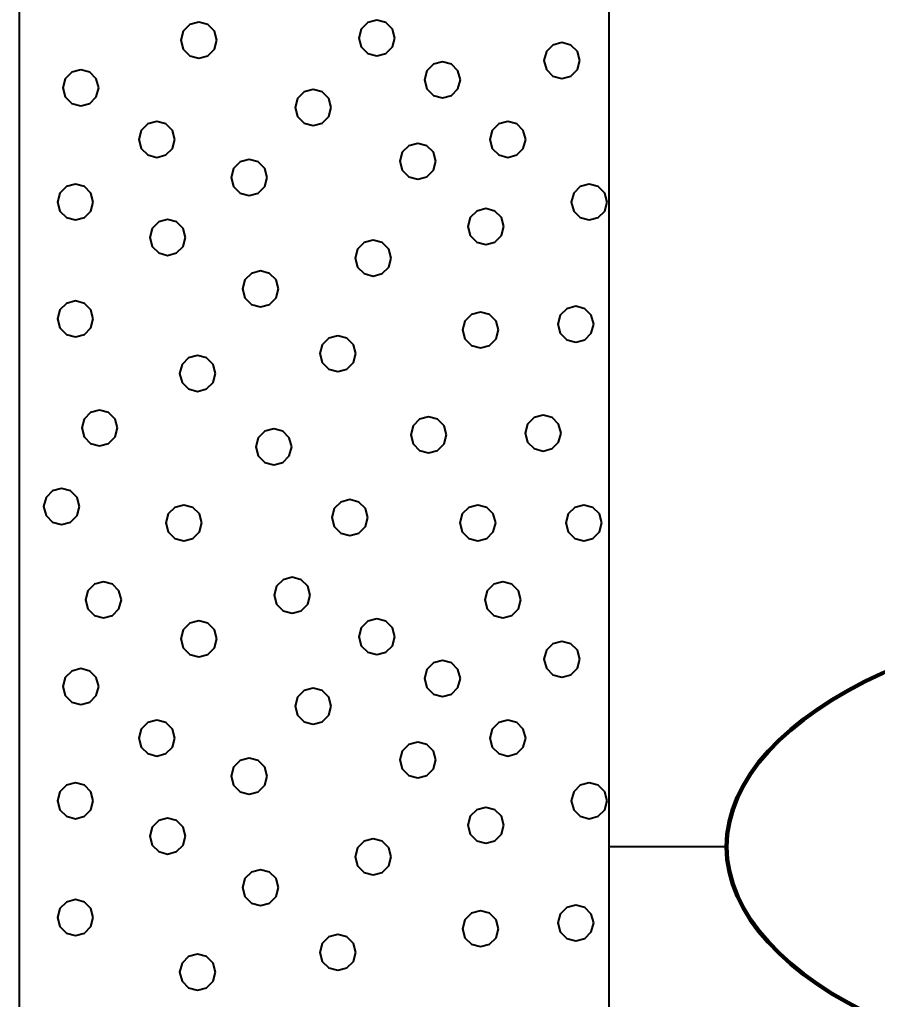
# Model space of a CAD drawing. Extents: x -582 to 653, y -817 to -3.
# Drawn here: x -171.016 to -167.376, y -205.041 to -200.884 of the extents above; entities that cross this region are included whole.
import ezdxf

# ---------------------------------------------------------------- set-up
doc = ezdxf.new("R2010")
doc.units = 0
doc.header["$LTSCALE"] = 0.4
doc.layers.add('27', color=7, linetype='Continuous', lineweight=40)

msp = doc.modelspace()

# ---------------------------------------------------------------- linework, layer by layer
at = {"layer": '27'}
msp.add_line((-168.0156, -204.3929), (-168.5156, -204.3929), dxfattribs=at)
for points in [[(-171.0156, -200.5929), (-168.5156, -200.5929), (-168.5156, -215.5929), (-171.0156, -215.5929)], [(-170.1788, -200.9708), (-170.189, -200.9327), (-170.2169, -200.9048), (-170.255, -200.8946), (-170.2931, -200.9048), (-170.321, -200.9327), (-170.3312, -200.9708), (-170.321, -201.0089), (-170.2931, -201.0368), (-170.255, -201.047), (-170.2169, -201.0368), (-170.189, -201.0089)], [(-169.4237, -200.9618), (-169.4339, -200.9237), (-169.4618, -200.8958), (-169.4999, -200.8856), (-169.538, -200.8958), (-169.5659, -200.9237), (-169.5761, -200.9618), (-169.5659, -200.9999), (-169.538, -201.0278), (-169.4999, -201.038), (-169.4618, -201.0278), (-169.4339, -200.9999)], [(-168.6382, -201.0577), (-168.6484, -201.0196), (-168.6763, -200.9917), (-168.7144, -200.9815), (-168.7525, -200.9917), (-168.7804, -201.0196), (-168.7906, -201.0577), (-168.7804, -201.0958), (-168.7525, -201.1237), (-168.7144, -201.1339), (-168.6763, -201.1237), (-168.6484, -201.0958)], [(-169.1455, -201.1391), (-169.1557, -201.101), (-169.1836, -201.0731), (-169.2217, -201.0629), (-169.2598, -201.0731), (-169.2877, -201.101), (-169.2979, -201.1391), (-169.2877, -201.1772), (-169.2598, -201.2051), (-169.2217, -201.2153), (-169.1836, -201.2051), (-169.1557, -201.1772)], [(-170.6799, -201.1734), (-170.6901, -201.1353), (-170.718, -201.1074), (-170.7561, -201.0972), (-170.7942, -201.1074), (-170.8221, -201.1353), (-170.8323, -201.1734), (-170.8221, -201.2115), (-170.7942, -201.2394), (-170.7561, -201.2496), (-170.718, -201.2394), (-170.6901, -201.2115)], [(-169.6938, -201.2566), (-169.704, -201.2185), (-169.7319, -201.1906), (-169.77, -201.1804), (-169.8081, -201.1906), (-169.836, -201.2185), (-169.8462, -201.2566), (-169.836, -201.2947), (-169.8081, -201.3226), (-169.77, -201.3328), (-169.7319, -201.3226), (-169.704, -201.2947)], [(-170.357, -201.3921), (-170.3672, -201.354), (-170.3951, -201.3261), (-170.4332, -201.3159), (-170.4713, -201.3261), (-170.4992, -201.354), (-170.5094, -201.3921), (-170.4992, -201.4302), (-170.4713, -201.458), (-170.4332, -201.4683), (-170.3951, -201.458), (-170.3672, -201.4302)], [(-168.8683, -201.3921), (-168.8785, -201.354), (-168.9064, -201.3261), (-168.9445, -201.3159), (-168.9826, -201.3261), (-169.0105, -201.354), (-169.0207, -201.3921), (-169.0105, -201.4302), (-168.9826, -201.458), (-168.9445, -201.4683), (-168.9064, -201.458), (-168.8785, -201.4302)], [(-169.2497, -201.4849), (-169.2599, -201.4468), (-169.2878, -201.4189), (-169.3259, -201.4087), (-169.364, -201.4189), (-169.3919, -201.4468), (-169.4021, -201.4849), (-169.3919, -201.523), (-169.364, -201.5508), (-169.3259, -201.5611), (-169.2878, -201.5508), (-169.2599, -201.523)], [(-169.9654, -201.5535), (-169.9756, -201.5154), (-170.0035, -201.4875), (-170.0416, -201.4773), (-170.0797, -201.4875), (-170.1076, -201.5154), (-170.1178, -201.5535), (-170.1076, -201.5916), (-170.0797, -201.6195), (-170.0416, -201.6297), (-170.0035, -201.6195), (-169.9756, -201.5916)], [(-170.7028, -201.6577), (-170.713, -201.6196), (-170.7409, -201.5918), (-170.779, -201.5815), (-170.8171, -201.5918), (-170.845, -201.6196), (-170.8552, -201.6577), (-170.845, -201.6958), (-170.8171, -201.7237), (-170.779, -201.7339), (-170.7409, -201.7237), (-170.713, -201.6958)], [(-168.5225, -201.6577), (-168.5328, -201.6196), (-168.5606, -201.5918), (-168.5987, -201.5815), (-168.6368, -201.5918), (-168.6647, -201.6196), (-168.6749, -201.6577), (-168.6647, -201.6958), (-168.6368, -201.7237), (-168.5987, -201.7339), (-168.5606, -201.7237), (-168.5328, -201.6958)], [(-168.9611, -201.762), (-168.9713, -201.7239), (-168.9992, -201.696), (-169.0373, -201.6858), (-169.0754, -201.696), (-169.1033, -201.7239), (-169.1135, -201.762), (-169.1033, -201.8001), (-169.0754, -201.828), (-169.0373, -201.8382), (-168.9992, -201.828), (-168.9713, -201.8001)], [(-170.3112, -201.8078), (-170.3214, -201.7697), (-170.3493, -201.7418), (-170.3874, -201.7316), (-170.4255, -201.7418), (-170.4534, -201.7697), (-170.4636, -201.8078), (-170.4534, -201.8459), (-170.4255, -201.8737), (-170.3874, -201.884), (-170.3493, -201.8737), (-170.3214, -201.8459)], [(-169.4391, -201.8955), (-169.4493, -201.8574), (-169.4772, -201.8295), (-169.5153, -201.8193), (-169.5534, -201.8295), (-169.5813, -201.8574), (-169.5915, -201.8955), (-169.5813, -201.9336), (-169.5534, -201.9615), (-169.5153, -201.9717), (-169.4772, -201.9615), (-169.4493, -201.9336)], [(-169.9171, -202.0264), (-169.9273, -201.9883), (-169.9552, -201.9604), (-169.9933, -201.9502), (-170.0314, -201.9604), (-170.0593, -201.9883), (-170.0695, -202.0264), (-170.0593, -202.0645), (-170.0314, -202.0924), (-169.9933, -202.1026), (-169.9552, -202.0924), (-169.9273, -202.0645)], [(-170.7028, -202.1535), (-170.713, -202.1154), (-170.7409, -202.0876), (-170.779, -202.0773), (-170.8171, -202.0876), (-170.845, -202.1154), (-170.8552, -202.1535), (-170.845, -202.1916), (-170.8171, -202.2195), (-170.779, -202.2297), (-170.7409, -202.2195), (-170.713, -202.1916)], [(-168.5798, -202.1764), (-168.59, -202.1383), (-168.6179, -202.1104), (-168.656, -202.1002), (-168.6941, -202.1104), (-168.7219, -202.1383), (-168.7322, -202.1764), (-168.7219, -202.2145), (-168.6941, -202.2424), (-168.656, -202.2526), (-168.6179, -202.2424), (-168.59, -202.2145)], [(-168.984, -202.2006), (-168.9942, -202.1625), (-169.0221, -202.1346), (-169.0602, -202.1244), (-169.0983, -202.1346), (-169.1262, -202.1625), (-169.1364, -202.2006), (-169.1262, -202.2387), (-169.0983, -202.2666), (-169.0602, -202.2768), (-169.0221, -202.2666), (-168.9942, -202.2387)], [(-169.5891, -202.301), (-169.5993, -202.2629), (-169.6272, -202.235), (-169.6653, -202.2248), (-169.7034, -202.235), (-169.7313, -202.2629), (-169.7415, -202.301), (-169.7313, -202.3391), (-169.7034, -202.367), (-169.6653, -202.3772), (-169.6272, -202.367), (-169.5993, -202.3391)], [(-170.1841, -202.3849), (-170.1943, -202.3468), (-170.2222, -202.3189), (-170.2603, -202.3087), (-170.2984, -202.3189), (-170.3263, -202.3468), (-170.3365, -202.3849), (-170.3263, -202.423), (-170.2984, -202.4509), (-170.2603, -202.4611), (-170.2222, -202.4509), (-170.1943, -202.423)], [(-170.5998, -202.6163), (-170.61, -202.5782), (-170.6379, -202.5503), (-170.676, -202.5401), (-170.7141, -202.5503), (-170.742, -202.5782), (-170.7522, -202.6163), (-170.742, -202.6544), (-170.7141, -202.6823), (-170.676, -202.6925), (-170.6379, -202.6823), (-170.61, -202.6544)], [(-168.7183, -202.6379), (-168.7285, -202.5998), (-168.7564, -202.5719), (-168.7945, -202.5617), (-168.8326, -202.5719), (-168.8605, -202.5998), (-168.8707, -202.6379), (-168.8605, -202.676), (-168.8326, -202.7039), (-168.7945, -202.7141), (-168.7564, -202.7039), (-168.7285, -202.676)], [(-169.2039, -202.6455), (-169.2142, -202.6074), (-169.242, -202.5795), (-169.2801, -202.5693), (-169.3182, -202.5795), (-169.3461, -202.6074), (-169.3563, -202.6455), (-169.3461, -202.6836), (-169.3182, -202.7115), (-169.2801, -202.7217), (-169.242, -202.7115), (-169.2142, -202.6836)], [(-169.8612, -202.6964), (-169.8714, -202.6583), (-169.8993, -202.6304), (-169.9374, -202.6202), (-169.9755, -202.6304), (-170.0034, -202.6583), (-170.0136, -202.6964), (-170.0034, -202.7345), (-169.9755, -202.7624), (-169.9374, -202.7726), (-169.8993, -202.7624), (-169.8714, -202.7345)], [(-170.7613, -202.9494), (-170.7715, -202.9113), (-170.7994, -202.8834), (-170.8375, -202.8732), (-170.8756, -202.8834), (-170.9034, -202.9113), (-170.9137, -202.9494), (-170.9034, -202.9875), (-170.8756, -203.0154), (-170.8375, -203.0256), (-170.7994, -203.0154), (-170.7715, -202.9875)], [(-169.5383, -202.9964), (-169.5485, -202.9583), (-169.5764, -202.9304), (-169.6145, -202.9202), (-169.6526, -202.9304), (-169.6805, -202.9583), (-169.6907, -202.9964), (-169.6805, -203.0345), (-169.6526, -203.0624), (-169.6145, -203.0726), (-169.5764, -203.0624), (-169.5485, -203.0345)], [(-170.2426, -203.0193), (-170.2528, -202.9812), (-170.2807, -202.9533), (-170.3188, -202.9431), (-170.3569, -202.9533), (-170.3848, -202.9812), (-170.395, -203.0193), (-170.3848, -203.0574), (-170.3569, -203.0853), (-170.3188, -203.0955), (-170.2807, -203.0853), (-170.2528, -203.0574)], [(-168.9955, -203.0193), (-169.0057, -202.9812), (-169.0336, -202.9533), (-169.0717, -202.9431), (-169.1098, -202.9533), (-169.1376, -202.9812), (-169.1479, -203.0193), (-169.1376, -203.0574), (-169.1098, -203.0853), (-169.0717, -203.0955), (-169.0336, -203.0853), (-169.0057, -203.0574)], [(-168.5454, -203.0193), (-168.5556, -202.9812), (-168.5835, -202.9533), (-168.6216, -202.9431), (-168.6597, -202.9533), (-168.6876, -202.9812), (-168.6978, -203.0193), (-168.6876, -203.0574), (-168.6597, -203.0853), (-168.6216, -203.0955), (-168.5835, -203.0853), (-168.5556, -203.0574)], [(-170.5837, -203.3455), (-170.5939, -203.3074), (-170.6218, -203.2796), (-170.6599, -203.2693), (-170.698, -203.2796), (-170.7259, -203.3074), (-170.7361, -203.3455), (-170.7259, -203.3836), (-170.698, -203.4115), (-170.6599, -203.4217), (-170.6218, -203.4115), (-170.5939, -203.3836)], [(-169.7827, -203.326), (-169.7929, -203.2879), (-169.8208, -203.26), (-169.8589, -203.2498), (-169.897, -203.26), (-169.9249, -203.2879), (-169.9351, -203.326), (-169.9249, -203.3641), (-169.897, -203.3919), (-169.8589, -203.4022), (-169.8208, -203.3919), (-169.7929, -203.3641)], [(-168.8891, -203.3456), (-168.8993, -203.3075), (-168.9272, -203.2796), (-168.9653, -203.2694), (-169.0034, -203.2796), (-169.0313, -203.3075), (-169.0415, -203.3456), (-169.0313, -203.3837), (-169.0034, -203.4116), (-168.9653, -203.4218), (-168.9272, -203.4116), (-168.8993, -203.3837)], [(-170.1788, -203.5108), (-170.189, -203.4727), (-170.2169, -203.4448), (-170.255, -203.4346), (-170.2931, -203.4448), (-170.321, -203.4727), (-170.3312, -203.5108), (-170.321, -203.5489), (-170.2931, -203.5768), (-170.255, -203.587), (-170.2169, -203.5768), (-170.189, -203.5489)], [(-169.4237, -203.5018), (-169.4339, -203.4637), (-169.4618, -203.4358), (-169.4999, -203.4256), (-169.538, -203.4358), (-169.5659, -203.4637), (-169.5761, -203.5018), (-169.5659, -203.5399), (-169.538, -203.5678), (-169.4999, -203.578), (-169.4618, -203.5678), (-169.4339, -203.5399)], [(-168.6382, -203.5977), (-168.6484, -203.5596), (-168.6763, -203.5317), (-168.7144, -203.5215), (-168.7525, -203.5317), (-168.7804, -203.5596), (-168.7906, -203.5977), (-168.7804, -203.6358), (-168.7525, -203.6637), (-168.7144, -203.6739), (-168.6763, -203.6637), (-168.6484, -203.6358)], [(-169.1455, -203.6791), (-169.1557, -203.641), (-169.1836, -203.6131), (-169.2217, -203.6029), (-169.2598, -203.6131), (-169.2877, -203.641), (-169.2979, -203.6791), (-169.2877, -203.7172), (-169.2598, -203.7451), (-169.2217, -203.7553), (-169.1836, -203.7451), (-169.1557, -203.7172)], [(-170.6799, -203.7134), (-170.6901, -203.6753), (-170.718, -203.6474), (-170.7561, -203.6372), (-170.7942, -203.6474), (-170.8221, -203.6753), (-170.8323, -203.7134), (-170.8221, -203.7515), (-170.7942, -203.7794), (-170.7561, -203.7896), (-170.718, -203.7794), (-170.6901, -203.7515)], [(-169.6938, -203.7966), (-169.704, -203.7585), (-169.7319, -203.7306), (-169.77, -203.7204), (-169.8081, -203.7306), (-169.836, -203.7585), (-169.8462, -203.7966), (-169.836, -203.8347), (-169.8081, -203.8626), (-169.77, -203.8728), (-169.7319, -203.8626), (-169.704, -203.8347)], [(-170.357, -203.9321), (-170.3672, -203.894), (-170.3951, -203.8661), (-170.4332, -203.8559), (-170.4713, -203.8661), (-170.4992, -203.894), (-170.5094, -203.9321), (-170.4992, -203.9702), (-170.4713, -203.998), (-170.4332, -204.0083), (-170.3951, -203.998), (-170.3672, -203.9702)], [(-168.8683, -203.9321), (-168.8785, -203.894), (-168.9064, -203.8661), (-168.9445, -203.8559), (-168.9826, -203.8661), (-169.0105, -203.894), (-169.0207, -203.9321), (-169.0105, -203.9702), (-168.9826, -203.998), (-168.9445, -204.0083), (-168.9064, -203.998), (-168.8785, -203.9702)], [(-169.2497, -204.0249), (-169.2599, -203.9868), (-169.2878, -203.9589), (-169.3259, -203.9487), (-169.364, -203.9589), (-169.3919, -203.9868), (-169.4021, -204.0249), (-169.3919, -204.063), (-169.364, -204.0908), (-169.3259, -204.1011), (-169.2878, -204.0908), (-169.2599, -204.063)], [(-169.9654, -204.0935), (-169.9756, -204.0554), (-170.0035, -204.0275), (-170.0416, -204.0173), (-170.0797, -204.0275), (-170.1076, -204.0554), (-170.1178, -204.0935), (-170.1076, -204.1316), (-170.0797, -204.1595), (-170.0416, -204.1697), (-170.0035, -204.1595), (-169.9756, -204.1316)], [(-170.7028, -204.1977), (-170.713, -204.1596), (-170.7409, -204.1318), (-170.779, -204.1215), (-170.8171, -204.1318), (-170.845, -204.1596), (-170.8552, -204.1977), (-170.845, -204.2358), (-170.8171, -204.2637), (-170.779, -204.2739), (-170.7409, -204.2637), (-170.713, -204.2358)], [(-168.5225, -204.1977), (-168.5328, -204.1596), (-168.5606, -204.1318), (-168.5987, -204.1215), (-168.6368, -204.1318), (-168.6647, -204.1596), (-168.6749, -204.1977), (-168.6647, -204.2358), (-168.6368, -204.2637), (-168.5987, -204.2739), (-168.5606, -204.2637), (-168.5328, -204.2358)], [(-168.9611, -204.302), (-168.9713, -204.2639), (-168.9992, -204.236), (-169.0373, -204.2258), (-169.0754, -204.236), (-169.1033, -204.2639), (-169.1135, -204.302), (-169.1033, -204.3401), (-169.0754, -204.368), (-169.0373, -204.3782), (-168.9992, -204.368), (-168.9713, -204.3401)], [(-170.3112, -204.3478), (-170.3214, -204.3097), (-170.3493, -204.2818), (-170.3874, -204.2716), (-170.4255, -204.2818), (-170.4534, -204.3097), (-170.4636, -204.3478), (-170.4534, -204.3859), (-170.4255, -204.4137), (-170.3874, -204.424), (-170.3493, -204.4137), (-170.3214, -204.3859)], [(-169.4391, -204.4355), (-169.4493, -204.3974), (-169.4772, -204.3695), (-169.5153, -204.3593), (-169.5534, -204.3695), (-169.5813, -204.3974), (-169.5915, -204.4355), (-169.5813, -204.4736), (-169.5534, -204.5015), (-169.5153, -204.5117), (-169.4772, -204.5015), (-169.4493, -204.4736)], [(-169.9171, -204.5664), (-169.9273, -204.5283), (-169.9552, -204.5004), (-169.9933, -204.4902), (-170.0314, -204.5004), (-170.0593, -204.5283), (-170.0695, -204.5664), (-170.0593, -204.6045), (-170.0314, -204.6324), (-169.9933, -204.6426), (-169.9552, -204.6324), (-169.9273, -204.6045)], [(-170.7028, -204.6935), (-170.713, -204.6554), (-170.7409, -204.6276), (-170.779, -204.6173), (-170.8171, -204.6276), (-170.845, -204.6554), (-170.8552, -204.6935), (-170.845, -204.7316), (-170.8171, -204.7595), (-170.779, -204.7697), (-170.7409, -204.7595), (-170.713, -204.7316)], [(-168.5798, -204.7164), (-168.59, -204.6783), (-168.6179, -204.6504), (-168.656, -204.6402), (-168.6941, -204.6504), (-168.7219, -204.6783), (-168.7322, -204.7164), (-168.7219, -204.7545), (-168.6941, -204.7824), (-168.656, -204.7926), (-168.6179, -204.7824), (-168.59, -204.7545)], [(-168.984, -204.7406), (-168.9942, -204.7025), (-169.0221, -204.6746), (-169.0602, -204.6644), (-169.0983, -204.6746), (-169.1262, -204.7025), (-169.1364, -204.7406), (-169.1262, -204.7787), (-169.0983, -204.8066), (-169.0602, -204.8168), (-169.0221, -204.8066), (-168.9942, -204.7787)], [(-169.5891, -204.841), (-169.5993, -204.8029), (-169.6272, -204.775), (-169.6653, -204.7648), (-169.7034, -204.775), (-169.7313, -204.8029), (-169.7415, -204.841), (-169.7313, -204.8791), (-169.7034, -204.907), (-169.6653, -204.9172), (-169.6272, -204.907), (-169.5993, -204.8791)], [(-170.1841, -204.9249), (-170.1943, -204.8868), (-170.2222, -204.8589), (-170.2603, -204.8487), (-170.2984, -204.8589), (-170.3263, -204.8868), (-170.3365, -204.9249), (-170.3263, -204.963), (-170.2984, -204.9909), (-170.2603, -205.0011), (-170.2222, -204.9909), (-170.1943, -204.963)]]:
    msp.add_lwpolyline(points, close=True, dxfattribs=at)
at = {"layer": '27', "lineweight": 100}
msp.add_ellipse((-165.7583, -204.3929), major_axis=(2.2574, 0), ratio=0.461538, dxfattribs=at)

doc.saveas('drawing.dxf')
